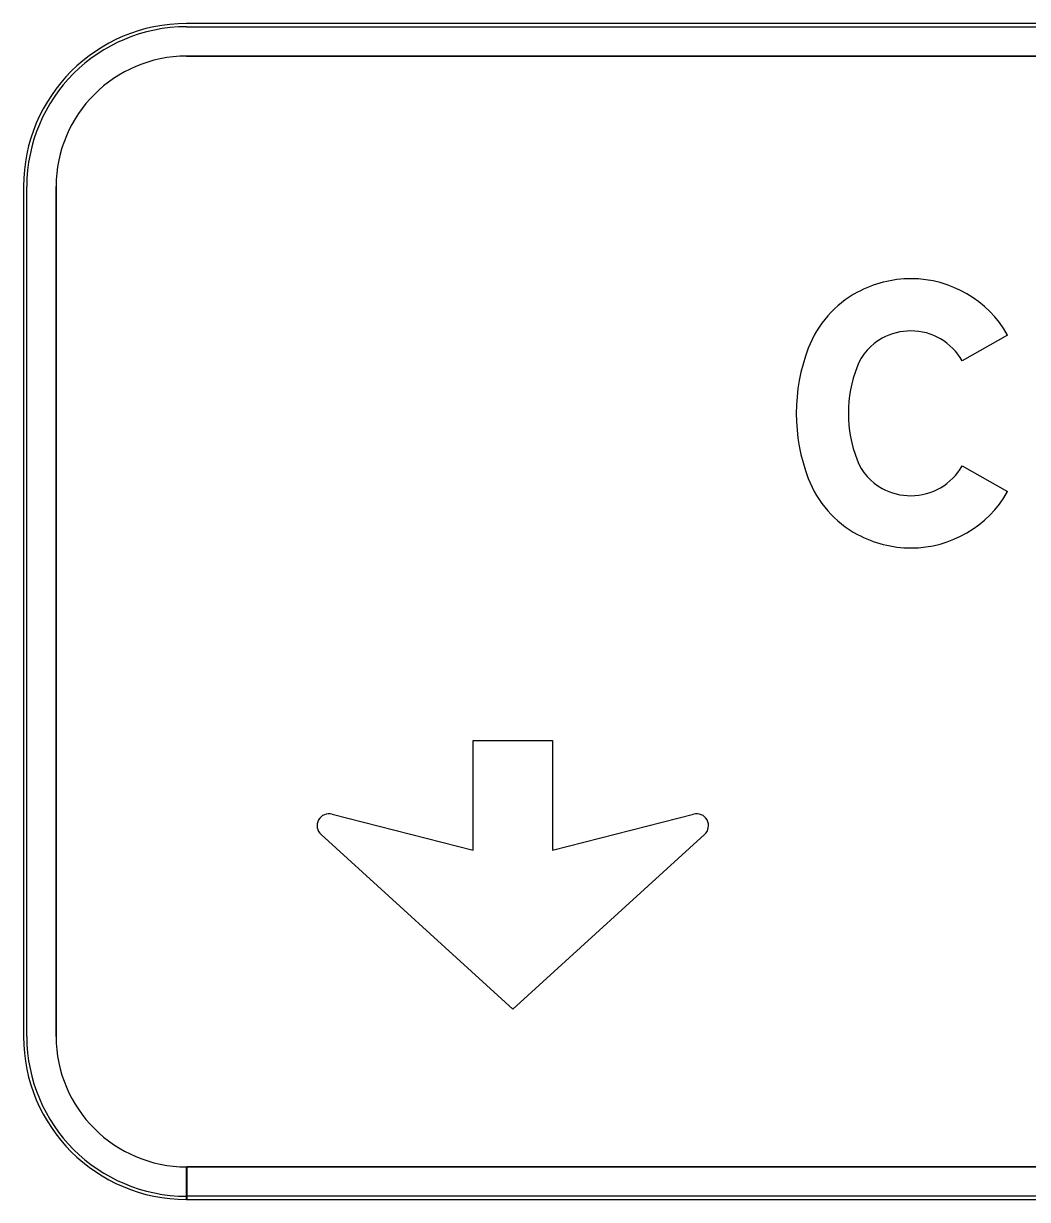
# Model space of a CAD drawing. Extents: x 1806251 to 1809821, y 414895 to 422886.
# Drawn here: x 1809676.575 to 1809677.191, y 415212.02 to 415212.741 of the extents above; entities that cross this region are included whole.
import ezdxf

# ---------------------------------------------------------------- set-up
doc = ezdxf.new("R2010")
doc.units = 0
for name, color, linetype in [('GSBWFILL', 7, 'Continuous'), ('GSCOLORFILL', 7, 'Continuous'), ('GSOUTLINE', 7, 'Continuous')]:
    doc.layers.add(name, color=color, linetype=linetype)

msp = doc.modelspace()

# ---------------------------------------------------------------- linework, layer by layer
at = {"layer": 'GSBWFILL'}
for p, q in [((1809678.51641, 415212.74093), (1809676.67541, 415212.74093)), ((1809676.67541, 415212.72093), (1809678.51641, 415212.72093)), ((1809676.57541, 415212.64093), (1809676.57541, 415212.11993)), ((1809676.59541, 415212.11993), (1809676.59541, 415212.64093)), ((1809676.67541, 415212.01993), (1809676.67541, 415212.03993)), ((1809678.51641, 415212.03993), (1809676.67561, 415212.03993)), ((1809676.67561, 415212.03993), (1809676.67561, 415212.01993)), ((1809676.67561, 415212.01993), (1809678.51641, 415212.01993))]:
    msp.add_line(p, q, dxfattribs=at)
for points in [[(1809677.17893, 415212.54991), (1809677.15109, 415212.53413)], [(1809677.15109, 415212.46972), (1809677.17893, 415212.45394)], [(1809676.76472, 415212.25625), (1809676.85115, 415212.23404), (1809676.85115, 415212.30135), (1809676.89985, 415212.30135), (1809676.89985, 415212.23404), (1809676.98628, 415212.25625)], [(1809676.99309, 415212.24364), (1809676.8755, 415212.13662), (1809676.75791, 415212.24364)]]:
    msp.add_lwpolyline(points, dxfattribs=at)
for centre, radius, start, end in [((1809676.67541, 415212.64093), 0.1, 90, 180), ((1809676.67541, 415212.64093), 0.08, 90, 180), ((1809676.76288, 415212.2491), 0.00738, 75.59252, 227.69521), ((1809676.98812, 415212.2491), 0.00738, 312.30479, 104.40748), ((1809676.67541, 415212.11993), 0.1, 180, 270), ((1809676.67541, 415212.11993), 0.08, 180, 270)]:
    msp.add_arc(centre, radius, start, end, dxfattribs=at)
for centre, major_axis, start_param, end_param in [((1809677.11966, 415212.5153), (0, 0.06914), 0, 0.495249), ((1809677.11966, 415212.51632), (0, 0.06813), 5.228016, 6.283185), ((1809677.11797, 415212.51842), (0, 0.0656), 0.495249, 1.205818), ((1809677.11966, 415212.5153), (0, 0.03714), 0, 0.495249), ((1809677.11966, 415212.51632), (0, 0.03613), 5.228016, 6.283185), ((1809677.11797, 415212.51842), (0, 0.0336), 0.495249, 1.205818), ((1809677.16114, 415212.50193), (0, 0.11181), 1.205818, 1.935775), ((1809677.16114, 415212.50193), (0, 0.07981), 1.205818, 1.935775), ((1809677.11797, 415212.48543), (0, 0.0336), 1.935775, 2.646344), ((1809677.11966, 415212.48754), (0, 0.03613), 3.141593, 4.196762), ((1809677.11797, 415212.48543), (0, 0.0656), 1.935775, 2.646344), ((1809677.11966, 415212.48855), (0, 0.03714), 2.646344, 3.141593), ((1809677.11966, 415212.48754), (0, 0.06813), 3.141593, 4.196762), ((1809677.11966, 415212.48855), (0, 0.06914), 2.646344, 3.141593)]:
    msp.add_ellipse(centre, major_axis=major_axis, ratio=0.999997, start_param=start_param, end_param=end_param, dxfattribs=at)
at = {"layer": 'GSCOLORFILL'}
for p, q in [((1809678.51641, 415212.74093), (1809676.67541, 415212.74093)), ((1809678.51641, 415212.74093), (1809676.67541, 415212.74093)), ((1809678.51641, 415212.74093), (1809676.67541, 415212.74093)), ((1809676.67541, 415212.73893), (1809678.51641, 415212.73893)), ((1809676.67541, 415212.72093), (1809678.51641, 415212.72093)), ((1809676.57541, 415212.64093), (1809676.57541, 415212.11993)), ((1809676.57541, 415212.64093), (1809676.57541, 415212.11993)), ((1809676.57541, 415212.64093), (1809676.57541, 415212.11993)), ((1809676.57741, 415212.11993), (1809676.57741, 415212.64093)), ((1809676.59541, 415212.11993), (1809676.59541, 415212.64093)), ((1809676.67541, 415212.01993), (1809676.67541, 415212.03993)), ((1809678.51641, 415212.03993), (1809676.67561, 415212.03993)), ((1809676.67561, 415212.03993), (1809676.67561, 415212.01993)), ((1809676.67541, 415212.01993), (1809676.67541, 415212.02193)), ((1809676.67541, 415212.01993), (1809678.51641, 415212.01993)), ((1809678.51641, 415212.02193), (1809676.67543, 415212.02193)), ((1809676.67543, 415212.02193), (1809676.67543, 415212.01993)), ((1809676.67543, 415212.01993), (1809678.51641, 415212.01993)), ((1809676.67561, 415212.01993), (1809678.51641, 415212.01993))]:
    msp.add_line(p, q, dxfattribs=at)
for points in [[(1809677.17893, 415212.54991), (1809677.15109, 415212.53413)], [(1809677.15109, 415212.46972), (1809677.17893, 415212.45394)], [(1809676.76472, 415212.25625), (1809676.85115, 415212.23404), (1809676.85115, 415212.30135), (1809676.89985, 415212.30135), (1809676.89985, 415212.23404), (1809676.98628, 415212.25625)], [(1809676.99309, 415212.24364), (1809676.8755, 415212.13662), (1809676.75791, 415212.24364)]]:
    msp.add_lwpolyline(points, dxfattribs=at)
for centre, radius, start, end in [((1809676.67541, 415212.64093), 0.1, 90, 180), ((1809676.67541, 415212.64093), 0.1, 90, 180), ((1809676.67541, 415212.64093), 0.1, 90, 180), ((1809676.67541, 415212.64093), 0.098, 90, 180), ((1809676.67541, 415212.64093), 0.08, 90, 180), ((1809676.76288, 415212.2491), 0.00738, 75.59252, 227.69521), ((1809676.98812, 415212.2491), 0.00738, 312.30479, 104.40748), ((1809676.67541, 415212.11993), 0.1, 180, 270), ((1809676.67541, 415212.11993), 0.1, 180, 270), ((1809676.67541, 415212.11993), 0.1, 180, 270), ((1809676.67541, 415212.11993), 0.098, 180, 270), ((1809676.67541, 415212.11993), 0.08, 180, 270)]:
    msp.add_arc(centre, radius, start, end, dxfattribs=at)
for centre, major_axis, start_param, end_param in [((1809677.11966, 415212.5153), (0, 0.06914), 0, 0.495249), ((1809677.11966, 415212.51632), (0, 0.06813), 5.228016, 6.283185), ((1809677.11797, 415212.51842), (0, 0.0656), 0.495249, 1.205818), ((1809677.11966, 415212.5153), (0, 0.03714), 0, 0.495249), ((1809677.11966, 415212.51632), (0, 0.03613), 5.228016, 6.283185), ((1809677.11797, 415212.51842), (0, 0.0336), 0.495249, 1.205818), ((1809677.16114, 415212.50193), (0, 0.11181), 1.205818, 1.935775), ((1809677.16114, 415212.50193), (0, 0.07981), 1.205818, 1.935775), ((1809677.11797, 415212.48543), (0, 0.0336), 1.935775, 2.646344), ((1809677.11966, 415212.48754), (0, 0.03613), 3.141593, 4.196762), ((1809677.11797, 415212.48543), (0, 0.0656), 1.935775, 2.646344), ((1809677.11966, 415212.48855), (0, 0.03714), 2.646344, 3.141593), ((1809677.11966, 415212.48754), (0, 0.06813), 3.141593, 4.196762), ((1809677.11966, 415212.48855), (0, 0.06914), 2.646344, 3.141593)]:
    msp.add_ellipse(centre, major_axis=major_axis, ratio=0.999997, start_param=start_param, end_param=end_param, dxfattribs=at)
at = {"layer": 'GSOUTLINE'}
for p, q in [((1809678.51641, 415212.74093), (1809676.67541, 415212.74093)), ((1809678.51641, 415212.72093), (1809676.67541, 415212.72093)), ((1809676.57541, 415212.64093), (1809676.57541, 415212.11993)), ((1809676.59541, 415212.64093), (1809676.59541, 415212.11993)), ((1809676.67541, 415212.03993), (1809678.51641, 415212.03993)), ((1809676.67541, 415212.01993), (1809678.51641, 415212.01993))]:
    msp.add_line(p, q, dxfattribs=at)
for points in [[(1809677.17893, 415212.54991), (1809677.15109, 415212.53413)], [(1809677.15109, 415212.46972), (1809677.17893, 415212.45394)], [(1809676.76472, 415212.25625), (1809676.85115, 415212.23404), (1809676.85115, 415212.30135), (1809676.89985, 415212.30135), (1809676.89985, 415212.23404), (1809676.98628, 415212.25625)], [(1809676.99309, 415212.24364), (1809676.8755, 415212.13662), (1809676.75791, 415212.24364)]]:
    msp.add_lwpolyline(points, dxfattribs=at)
for centre, radius, start, end in [((1809676.67541, 415212.64093), 0.1, 90, 180), ((1809676.67541, 415212.64093), 0.08, 90, 180), ((1809676.76288, 415212.2491), 0.00738, 75.59252, 227.69521), ((1809676.98812, 415212.2491), 0.00738, 312.30479, 104.40748), ((1809676.67541, 415212.11993), 0.1, 180, 270), ((1809676.67541, 415212.11993), 0.08, 180, 270)]:
    msp.add_arc(centre, radius, start, end, dxfattribs=at)
for centre, major_axis, start_param, end_param in [((1809677.11966, 415212.5153), (0, 0.06914), 0, 0.495249), ((1809677.11966, 415212.51632), (0, 0.06813), 5.228016, 6.283185), ((1809677.11797, 415212.51842), (0, 0.0656), 0.495249, 1.205818), ((1809677.11966, 415212.5153), (0, 0.03714), 0, 0.495249), ((1809677.11966, 415212.51632), (0, 0.03613), 5.228016, 6.283185), ((1809677.11797, 415212.51842), (0, 0.0336), 0.495249, 1.205818), ((1809677.16114, 415212.50193), (0, 0.11181), 1.205818, 1.935775), ((1809677.16114, 415212.50193), (0, 0.07981), 1.205818, 1.935775), ((1809677.11797, 415212.48543), (0, 0.0336), 1.935775, 2.646344), ((1809677.11966, 415212.48754), (0, 0.03613), 3.141593, 4.196762), ((1809677.11797, 415212.48543), (0, 0.0656), 1.935775, 2.646344), ((1809677.11966, 415212.48855), (0, 0.03714), 2.646344, 3.141593), ((1809677.11966, 415212.48754), (0, 0.06813), 3.141593, 4.196762), ((1809677.11966, 415212.48855), (0, 0.06914), 2.646344, 3.141593)]:
    msp.add_ellipse(centre, major_axis=major_axis, ratio=0.999997, start_param=start_param, end_param=end_param, dxfattribs=at)

doc.saveas('drawing.dxf')
